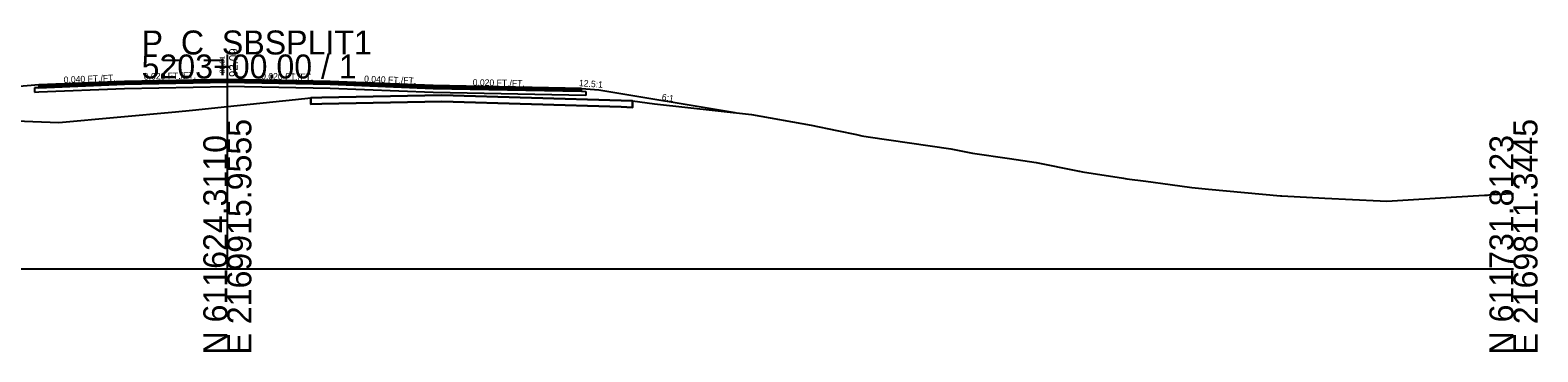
# Model space of a CAD drawing. Extents: x -26 to 1303, y -3010 to 12023.
# Drawn here: x 1127 to 1302.8, y 3490.3 to 3527.8 of the extents above; entities that cross this region are included whole.
import ezdxf

# ---------------------------------------------------------------- set-up
doc = ezdxf.new("R2010")
doc.units = 0
for name, color, linetype in [('RD_GPK_XS_Cell', 7, 'Continuous'), ('RD_XS_Base', 7, 'Continuous'), ('RD_XS_ExGround', 7, 'Continuous'), ('RD_XS_ExPaveRet', 7, 'Continuous'), ('RD_XS_Greenside', 7, 'Continuous'), ('RD_XS_Pave', 7, 'Continuous'), ('RD_XS_PaveOvlay_CP', 7, 'Continuous'), ('RD_XS_TieSlope', 7, 'Continuous'), ('RD_XS_TX_Elev_EX', 7, 'Continuous'), ('RD_XS_TX_Elev_PR', 7, 'Continuous'), ('RD_XS_TX_ShdSlope', 7, 'Continuous'), ('RD_XS_TX_Slope', 7, 'Continuous')]:
    doc.layers.add(name, color=color, linetype=linetype)

msp = doc.modelspace()

# ---------------------------------------------------------------- linework, layer by layer
at = {"layer": 'RD_GPK_XS_Cell'}
for p, q in [((1150, 3500), (1150, 3525)), ((1000, 3500), (1150, 3500)), ((1150, 3500), (1300, 3500))]:
    msp.add_line(p, q, dxfattribs=at)
at = {"layer": 'RD_XS_Base'}
for p, q in [((1128, 3521.13), (1127.5, 3521.11)), ((1127.5, 3521.11), (1127.5, 3521.11)), ((1127.5, 3521.11), (1127.5, 3520.61)), ((1127.5, 3520.61), (1128, 3520.63)), ((1138, 3521.53), (1128, 3521.13)), ((1128, 3521.13), (1128, 3521.13)), ((1128, 3520.63), (1138, 3521.03)), ((1128, 3520.63), (1128, 3520.63)), ((1136, 3521.45), (1136, 3521.45)), ((1136, 3520.95), (1136, 3520.95)), ((1150, 3521.77), (1138, 3521.53)), ((1138, 3521.03), (1150, 3521.27)), ((1150, 3521.27), (1150, 3521.93)), ((1150, 3521.93), (1150, 3521.93)), ((1150, 3521.93), (1150, 3521.93)), ((1150, 3521.93), (1150, 3521.77)), ((1150, 3521.77), (1150, 3521.77)), ((1150, 3521.77), (1162, 3521.53)), ((1150, 3521.77), (1150, 3521.77)), ((1150, 3521.27), (1150, 3521.77)), ((1150, 3521.77), (1150, 3521.77)), ((1150, 3521.77), (1150, 3521.77)), ((1162, 3521.03), (1150, 3521.27)), ((1150, 3521.27), (1150, 3521.27)), ((1150, 3521.27), (1150, 3521.27)), ((1162, 3521.53), (1162, 3521.53)), ((1162, 3521.53), (1174, 3521.05)), ((1174, 3520.55), (1162, 3521.03)), ((1162, 3521.03), (1162, 3521.03)), ((1174, 3521.05), (1174, 3521.05)), ((1174, 3521.05), (1191.32, 3520.71)), ((1191.82, 3520.2), (1174, 3520.55)), ((1174, 3520.55), (1174, 3520.55)), ((1191.32, 3520.71), (1191.32, 3520.71)), ((1191.32, 3520.71), (1191.82, 3520.7)), ((1191.82, 3520.7), (1191.82, 3520.7)), ((1191.82, 3520.7), (1191.82, 3520.2))]:
    msp.add_line(p, q, dxfattribs=at)
at = {"layer": 'RD_XS_ExGround'}
msp.add_lwpolyline([(1123.26, 3517.32), (1130.35, 3517.06), (1143.96, 3518.33), (1145.92, 3518.5), (1150.02, 3518.93), (1157.95, 3519.75), (1159.73, 3519.95), (1161.03, 3519.98), (1175.03, 3520.27), (1195.92, 3519.63), (1197.24, 3519.58), (1199.82, 3519.26), (1211.12, 3518), (1218.1, 3516.75), (1221.1, 3516.15), (1223.38, 3515.66), (1223.99, 3515.52), (1224.75, 3515.41), (1234.38, 3513.99), (1236.89, 3513.47), (1241.23, 3512.88), (1244.32, 3512.4), (1249.16, 3511.43), (1249.31, 3511.4), (1249.4, 3511.38), (1249.74, 3511.33), (1254.52, 3510.58), (1254.9, 3510.5), (1257.13, 3510.21), (1259.94, 3509.83), (1262.48, 3509.5), (1264.43, 3509.29), (1272.81, 3508.5), (1272.99, 3508.5), (1277.99, 3508.24), (1284.44, 3507.93), (1285.21, 3507.89), (1293.35, 3508.38), (1296.62, 3508.58), (1296.97, 3508.59), (1297.31, 3508.65), (1300, 3508.8)], dxfattribs=at)
at = {"layer": 'RD_XS_ExPaveRet'}
for points in [[(1197.24, 3519.58), (1197.24, 3519.58), (1197.24, 3518.83), (1195.92, 3518.88), (1195.92, 3518.88), (1175.03, 3519.52), (1175.03, 3519.52), (1161.03, 3519.23), (1161.03, 3519.23), (1159.73, 3519.2), (1159.73, 3519.2), (1159.73, 3519.2), (1159.73, 3519.95), (1159.73, 3519.95), (1161.03, 3519.98), (1161.03, 3519.98), (1175.03, 3520.27), (1175.03, 3520.27), (1195.92, 3519.63), (1195.92, 3519.63), (1197.24, 3519.58)], [(1195.92, 3519.63), (1175.03, 3520.27), (1161.03, 3519.98), (1159.73, 3519.95), (1159.73, 3519.2), (1161.03, 3519.23), (1175.03, 3519.52), (1195.92, 3518.88), (1197.24, 3518.83), (1197.24, 3519.58), (1195.92, 3519.63)]]:
    msp.add_lwpolyline(points, dxfattribs=at)
at = {"layer": 'RD_XS_Greenside'}
msp.add_line((1193.32, 3520.86), (1209.21, 3518.22), dxfattribs=at)
at = {"layer": 'RD_XS_Pave'}
for p, q in [((1150, 3522.09), (1138, 3521.85)), ((1162, 3521.85), (1150, 3522.09)), ((1150, 3522.09), (1150, 3522.09)), ((1150, 3522.09), (1150, 3522.09)), ((1138, 3521.85), (1128, 3521.45)), ((1138, 3521.69), (1128, 3521.29)), ((1128, 3521.29), (1138, 3521.69)), ((1128, 3521.13), (1138, 3521.53)), ((1128, 3521.45), (1128, 3521.45)), ((1128, 3521.45), (1128, 3521.29)), ((1128, 3521.29), (1128, 3521.29)), ((1128, 3521.29), (1128, 3521.13)), ((1136, 3521.77), (1136, 3521.77)), ((1136, 3521.61), (1136, 3521.61)), ((1136, 3521.61), (1136, 3521.61)), ((1136, 3521.45), (1136, 3521.45)), ((1150, 3521.93), (1138, 3521.69)), ((1138, 3521.69), (1150, 3521.93)), ((1138, 3521.53), (1150, 3521.77)), ((1150, 3521.77), (1150, 3521.93)), ((1150, 3521.93), (1150, 3521.93)), ((1150, 3521.93), (1150, 3521.93)), ((1150, 3521.93), (1150, 3521.93)), ((1150, 3521.93), (1150, 3521.93)), ((1150, 3521.93), (1162, 3521.69)), ((1162, 3521.69), (1150, 3521.93)), ((1150, 3521.93), (1150, 3521.93)), ((1150, 3521.93), (1150, 3521.93)), ((1150, 3521.93), (1150, 3521.93)), ((1150, 3521.93), (1150, 3521.77)), ((1150, 3521.77), (1150, 3521.77)), ((1150, 3521.77), (1150, 3521.77)), ((1150, 3521.77), (1150, 3521.77)), ((1150, 3521.77), (1162, 3521.53)), ((1174, 3521.37), (1162, 3521.85)), ((1162, 3521.85), (1162, 3521.85)), ((1162, 3521.69), (1162, 3521.69)), ((1162, 3521.69), (1174, 3521.21)), ((1174, 3521.21), (1162, 3521.69)), ((1162, 3521.69), (1162, 3521.69)), ((1162, 3521.53), (1162, 3521.53)), ((1162, 3521.53), (1174, 3521.05)), ((1191.32, 3521.02), (1174, 3521.37)), ((1174, 3521.37), (1174, 3521.37)), ((1174, 3521.21), (1174, 3521.21)), ((1174, 3521.21), (1191.32, 3520.86)), ((1191.32, 3520.86), (1174, 3521.21)), ((1174, 3521.21), (1174, 3521.21)), ((1174, 3521.05), (1191.32, 3520.71)), ((1174, 3521.05), (1174, 3521.05)), ((1191.32, 3520.86), (1191.32, 3521.02)), ((1191.32, 3521.02), (1191.32, 3521.02)), ((1191.32, 3520.71), (1191.32, 3520.86)), ((1191.32, 3520.86), (1191.32, 3520.86))]:
    msp.add_line(p, q, dxfattribs=at)
at = {"layer": 'RD_XS_PaveOvlay_CP'}
for p, q in [((1150, 3522.09), (1138, 3521.85)), ((1162, 3521.85), (1150, 3522.09)), ((1150, 3522.09), (1150, 3522.09)), ((1150, 3522.09), (1150, 3522.09)), ((1138, 3521.85), (1128, 3521.45)), ((1136, 3521.77), (1136, 3521.77)), ((1174, 3521.37), (1162, 3521.85)), ((1162, 3521.85), (1162, 3521.85)), ((1191.32, 3521.02), (1174, 3521.37)), ((1174, 3521.37), (1174, 3521.37))]:
    msp.add_line(p, q, dxfattribs=at)
at = {"layer": 'RD_XS_TieSlope'}
for p, q in [((1128, 3521.45), (1122, 3520.97)), ((1191.32, 3521.02), (1193.32, 3520.86))]:
    msp.add_line(p, q, dxfattribs=at)

# ---------------------------------------------------------------- texts
at = {"layer": 'RD_GPK_XS_Cell'}
for s, p in [('P_C_SBSPLIT1', (1140, 3525)), ('5203+00.00 / 1', (1140, 3522.2))]:
    msp.add_text(s, height=2.8, dxfattribs=at).set_placement(p)
for s, p in [('E 2169915.9555', (1152.8, 3490)), ('E 2169811.3445', (1302.8, 3490)), ('N 611624.3110', (1150, 3490)), ('N 611731.8123', (1300, 3490))]:
    msp.add_text(s, height=2.8, rotation=90, dxfattribs=at).set_placement(p)
at = {"layer": 'RD_XS_TX_Elev_EX'}
msp.add_text('88.91', height=0.6, rotation=90, dxfattribs=at).set_placement((1149.7, 3522.79))
at = {"layer": 'RD_XS_TX_Elev_PR'}
msp.add_text('92.09', height=1, rotation=90, dxfattribs=at).set_placement((1151.21, 3522.37))
at = {"layer": 'RD_XS_TX_ShdSlope'}
msp.add_text('12.5:1', height=0.75, rotation=355.4261, dxfattribs=at).set_placement((1190.99, 3521.32))
at = {"layer": 'RD_XS_TX_Slope'}
for s, rotation, p in [('0.040 FT./FT.', 2.2906, (1130.93, 3521.67)), ('0.020 FT./FT.', 1.1458, (1140.27, 3522.06)), ('0.020 FT./FT.', 358.8542, (1153.94, 3522.11)), ('0.040 FT./FT.', 357.7094, (1165.94, 3521.79)), ('0.020 FT./FT.', 358.8542, (1178.61, 3521.38)), ('6:1', 350.5377, (1200.63, 3519.7))]:
    msp.add_text(s, height=0.75, rotation=rotation, dxfattribs=at).set_placement(p)

doc.saveas('drawing.dxf')
